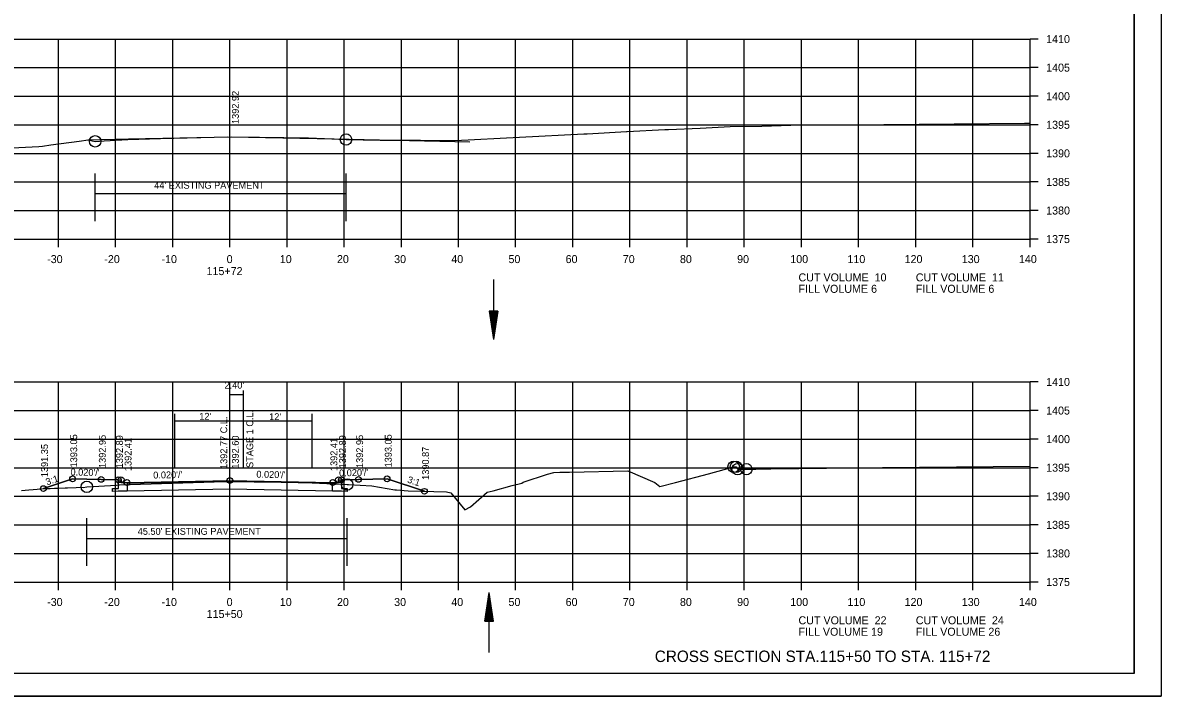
# Model space of a CAD drawing. Extents: x 1374311 to 1383814, y 384102 to 406278.
# Drawn here: x 1382684.6 to 1382883.8, y 387892.6 to 388010.5 of the extents above; entities that cross this region are included whole.
import ezdxf

# ---------------------------------------------------------------- set-up
doc = ezdxf.new("R2010")
doc.units = 0
for name, color, linetype in [('R_Axis', 7, 'Continuous'), ('R_Axis Annot', 7, 'Continuous'), ('R_Border', 7, 'Continuous'), ('R_Draft', 7, 'Continuous'), ('R_Exist Surface', 7, 'Continuous'), ('R_Fin Surface', 7, 'Continuous'), ('R_Grid', 7, 'Continuous'), ('R_No Plot', 7, 'Continuous'), ('R_Water', 7, 'Continuous'), ('R_Xsect Elev', 7, 'Continuous'), ('R_Xsect Slope', 7, 'Continuous')]:
    doc.layers.add(name, color=color, linetype=linetype)

msp = doc.modelspace()

# ---------------------------------------------------------------- linework, layer by layer
at = {"layer": 'R_Axis'}
for p, q in [((1382860.86, 387972.61), (1382860.86, 388007.61)), ((1382862.26, 388007.61), (1382860.86, 388007.61)), ((1382862.26, 388002.61), (1382860.86, 388002.61)), ((1382862.26, 387997.61), (1382860.86, 387997.61)), ((1382862.26, 387992.61), (1382860.86, 387992.61)), ((1382862.26, 387987.61), (1382860.86, 387987.61)), ((1382862.26, 387982.61), (1382860.86, 387982.61)), ((1382862.26, 387977.61), (1382860.86, 387977.61)), ((1382580.86, 387972.61), (1382860.86, 387972.61)), ((1382690.86, 387971.21), (1382690.86, 387972.61)), ((1382700.86, 387971.21), (1382700.86, 387972.61)), ((1382710.86, 387971.21), (1382710.86, 387972.61)), ((1382720.86, 387971.21), (1382720.86, 387972.61)), ((1382730.86, 387971.21), (1382730.86, 387972.61)), ((1382740.86, 387971.21), (1382740.86, 387972.61)), ((1382750.86, 387971.21), (1382750.86, 387972.61)), ((1382760.86, 387971.21), (1382760.86, 387972.61)), ((1382770.86, 387971.21), (1382770.86, 387972.61)), ((1382780.86, 387971.21), (1382780.86, 387972.61)), ((1382790.86, 387971.21), (1382790.86, 387972.61)), ((1382800.86, 387971.21), (1382800.86, 387972.61)), ((1382810.86, 387971.21), (1382810.86, 387972.61)), ((1382820.86, 387971.21), (1382820.86, 387972.61)), ((1382830.86, 387971.21), (1382830.86, 387972.61)), ((1382840.86, 387971.21), (1382840.86, 387972.61)), ((1382850.86, 387971.21), (1382850.86, 387972.61)), ((1382860.86, 387971.21), (1382860.86, 387972.61)), ((1382862.26, 387972.61), (1382860.86, 387972.61)), ((1382860.86, 387912.61), (1382860.86, 387947.61)), ((1382862.26, 387947.61), (1382860.86, 387947.61)), ((1382862.26, 387942.61), (1382860.86, 387942.61)), ((1382862.26, 387937.61), (1382860.86, 387937.61)), ((1382862.26, 387932.61), (1382860.86, 387932.61)), ((1382862.26, 387927.61), (1382860.86, 387927.61)), ((1382862.26, 387922.61), (1382860.86, 387922.61)), ((1382862.26, 387917.61), (1382860.86, 387917.61)), ((1382580.86, 387912.61), (1382860.86, 387912.61)), ((1382690.86, 387911.21), (1382690.86, 387912.61)), ((1382700.86, 387911.21), (1382700.86, 387912.61)), ((1382710.86, 387911.21), (1382710.86, 387912.61)), ((1382720.86, 387911.21), (1382720.86, 387912.61)), ((1382730.86, 387911.21), (1382730.86, 387912.61)), ((1382740.86, 387911.21), (1382740.86, 387912.61)), ((1382750.86, 387911.21), (1382750.86, 387912.61)), ((1382760.86, 387911.21), (1382760.86, 387912.61)), ((1382770.86, 387911.21), (1382770.86, 387912.61)), ((1382780.86, 387911.21), (1382780.86, 387912.61)), ((1382790.86, 387911.21), (1382790.86, 387912.61)), ((1382800.86, 387911.21), (1382800.86, 387912.61)), ((1382810.86, 387911.21), (1382810.86, 387912.61)), ((1382820.86, 387911.21), (1382820.86, 387912.61)), ((1382830.86, 387911.21), (1382830.86, 387912.61)), ((1382840.86, 387911.21), (1382840.86, 387912.61)), ((1382850.86, 387911.21), (1382850.86, 387912.61)), ((1382860.86, 387911.21), (1382860.86, 387912.61)), ((1382862.26, 387912.61), (1382860.86, 387912.61))]:
    msp.add_line(p, q, dxfattribs=at)
at = {"layer": 'R_Border'}
for q in [(1382879.04, 388102.07), (1382562.86, 387896.61)]:
    msp.add_line((1382879.04, 387896.61), q, dxfattribs=at)
at = {"layer": 'R_Draft'}
for p, q in [((1382766.24, 387960.02), (1382766.99, 387955.02)), ((1382767.74, 387960.02), (1382766.24, 387960.02)), ((1382766.37, 387960.02), (1382766.99, 387955.85)), ((1382766.49, 387960.02), (1382766.99, 387956.71)), ((1382766.62, 387960.02), (1382766.99, 387957.54)), ((1382766.75, 387960.02), (1382766.99, 387958.39)), ((1382766.87, 387960.02), (1382766.99, 387959.23)), ((1382767.74, 387960.02), (1382766.99, 387955.02)), ((1382767.23, 387960.02), (1382766.99, 387958.39)), ((1382767.49, 387960.02), (1382766.99, 387956.71)), ((1382767.62, 387960.02), (1382766.99, 387955.85)), ((1382767.36, 387960.02), (1382766.99, 387957.54)), ((1382767.11, 387960.02), (1382766.99, 387959.23)), ((1382765.48, 387905.75), (1382766.23, 387910.75)), ((1382766.98, 387905.75), (1382766.23, 387910.75)), ((1382765.61, 387905.75), (1382766.23, 387909.92)), ((1382765.73, 387905.75), (1382766.23, 387909.06)), ((1382766.86, 387905.75), (1382766.23, 387909.92)), ((1382766.73, 387905.75), (1382766.23, 387909.06)), ((1382765.86, 387905.75), (1382766.23, 387908.23)), ((1382765.99, 387905.75), (1382766.23, 387907.38)), ((1382766.11, 387905.75), (1382766.23, 387906.54)), ((1382766.6, 387905.75), (1382766.23, 387908.23)), ((1382766.48, 387905.75), (1382766.23, 387907.38)), ((1382766.35, 387905.75), (1382766.23, 387906.54)), ((1382765.48, 387905.75), (1382766.98, 387905.75))]:
    msp.add_line(p, q, dxfattribs=at)
at = {"layer": 'R_Exist Surface'}
for points in [[(1382676.94, 387988.31), (1382687.44, 387988.84), (1382688.11, 387988.89), (1382689.54, 387989.08), (1382694.49, 387989.74), (1382696.08, 387989.99), (1382696.24, 387989.93), (1382697.29, 387989.71), (1382698.87, 387989.8), (1382703.03, 387990.05), (1382708.75, 387990.19), (1382720.45, 387990.53), (1382726.03, 387990.46), (1382734.63, 387990.34), (1382737.39, 387990.21), (1382741.18, 387990.02), (1382747.15, 387989.92), (1382754.23, 387989.93), (1382760.27, 387989.87), (1382782.81, 387991), (1382783.19, 387991.03), (1382783.37, 387991.02), (1382790.25, 387991.41), (1382790.35, 387991.41), (1382796.94, 387991.76), (1382797.61, 387991.78), (1382803.16, 387992.04), (1382808.38, 387992.3), (1382813.9, 387992.39), (1382818.98, 387992.55), (1382835.25, 387992.64), (1382859.86, 387992.89), (1382860.86, 387992.88)], [(1382684.39, 387928.62), (1382685.71, 387928.71), (1382687.93, 387928.94), (1382693.97, 387929.12), (1382694.83, 387929.2), (1382695.18, 387929.17), (1382695.85, 387929.26), (1382701.04, 387929.58), (1382701.58, 387929.61), (1382719.96, 387930.2), (1382720.34, 387930.21), (1382734.66, 387930), (1382735.25, 387929.99), (1382740.91, 387929.71), (1382741.39, 387929.68), (1382741.63, 387929.67), (1382745.71, 387929.46), (1382749.71, 387928.75), (1382749.79, 387928.72), (1382749.99, 387928.72), (1382752.03, 387928.55), (1382758.74, 387928.39), (1382759.5, 387928.24), (1382761.99, 387925.26), (1382762.95, 387925.75), (1382765.85, 387928.35), (1382766.93, 387928.58), (1382770.23, 387929.51), (1382771.92, 387929.89), (1382772.2, 387930.1), (1382776.45, 387931.45), (1382777.53, 387931.75), (1382778.58, 387931.81), (1382780.3, 387931.85), (1382790.48, 387932.08), (1382795.19, 387930.05), (1382796.1, 387929.34), (1382798.8, 387930.03), (1382804.61, 387931.53), (1382809, 387932.76), (1382809.05, 387932.76), (1382809.41, 387932.76), (1382809.66, 387932.41), (1382809.69, 387932.36), (1382811.05, 387932.34), (1382811.22, 387932.34), (1382811.97, 387932.35), (1382812.9, 387932.37), (1382815.47, 387932.39), (1382835.03, 387932.63), (1382860.86, 387932.9)]]:
    msp.add_lwpolyline(points, dxfattribs=at)
at = {"layer": 'R_Fin Surface'}
for points in [[(1382696.01, 387989.99), (1382703.12, 387990.13), (1382721.12, 387990.49), (1382739.12, 387990.13), (1382762.83, 387989.65)], [(1382688.24, 387928.95), (1382693.35, 387930.66), (1382698.35, 387930.56), (1382701.35, 387930.5), (1382701.85, 387930.5), (1382701.86, 387930), (1382702.86, 387930.02), (1382720.86, 387930.38), (1382738.86, 387930.02), (1382739.86, 387930), (1382739.87, 387930.5), (1382740.37, 387930.5), (1382743.37, 387930.56), (1382748.37, 387930.66), (1382754.9, 387928.48)], [(1382740.37, 387930.5), (1382740.38, 387928.96), (1382741.38, 387928.97), (1382741.37, 387928.47), (1382740.37, 387928.49), (1382738.83, 387928.51), (1382738.83, 387929.85), (1382720.86, 387930.21), (1382702.87, 387929.85), (1382702.87, 387928.51), (1382701.35, 387928.49), (1382700.35, 387928.47), (1382700.36, 387928.97), (1382701.36, 387928.96), (1382701.35, 387930.5)]]:
    msp.add_lwpolyline(points, dxfattribs=at)
at = {"layer": 'R_Grid'}
for p, q in [((1382580.86, 388007.61), (1382860.86, 388007.61)), ((1382690.86, 387972.61), (1382690.86, 388007.61)), ((1382700.86, 387972.61), (1382700.86, 388007.61)), ((1382710.86, 387972.61), (1382710.86, 388007.61)), ((1382720.86, 387972.61), (1382720.86, 388007.61)), ((1382730.86, 387972.61), (1382730.86, 388007.61)), ((1382740.86, 387972.61), (1382740.86, 388007.61)), ((1382750.86, 387972.61), (1382750.86, 388007.61)), ((1382760.86, 387972.61), (1382760.86, 388007.61)), ((1382770.86, 387972.61), (1382770.86, 388007.61)), ((1382780.86, 387972.61), (1382780.86, 388007.61)), ((1382790.86, 387972.61), (1382790.86, 388007.61)), ((1382800.86, 387972.61), (1382800.86, 388007.61)), ((1382810.86, 387972.61), (1382810.86, 388007.61)), ((1382820.86, 387972.61), (1382820.86, 388007.61)), ((1382830.86, 387972.61), (1382830.86, 388007.61)), ((1382840.86, 387972.61), (1382840.86, 388007.61)), ((1382850.86, 387972.61), (1382850.86, 388007.61)), ((1382860.86, 387972.61), (1382860.86, 388007.61)), ((1382580.86, 388002.61), (1382860.86, 388002.61)), ((1382580.86, 387997.61), (1382860.86, 387997.61)), ((1382580.86, 387992.61), (1382860.86, 387992.61)), ((1382580.86, 387987.61), (1382860.86, 387987.61)), ((1382580.86, 387982.61), (1382860.86, 387982.61)), ((1382580.86, 387977.61), (1382860.86, 387977.61)), ((1382580.86, 387972.61), (1382860.86, 387972.61)), ((1382580.86, 387947.61), (1382860.86, 387947.61)), ((1382690.86, 387912.61), (1382690.86, 387947.61)), ((1382700.86, 387912.61), (1382700.86, 387947.61)), ((1382710.86, 387912.61), (1382710.86, 387947.61)), ((1382720.86, 387912.61), (1382720.86, 387947.61)), ((1382730.86, 387912.61), (1382730.86, 387947.61)), ((1382740.86, 387912.61), (1382740.86, 387947.61)), ((1382750.86, 387912.61), (1382750.86, 387947.61)), ((1382760.86, 387912.61), (1382760.86, 387947.61)), ((1382770.86, 387912.61), (1382770.86, 387947.61)), ((1382780.86, 387912.61), (1382780.86, 387947.61)), ((1382790.86, 387912.61), (1382790.86, 387947.61)), ((1382800.86, 387912.61), (1382800.86, 387947.61)), ((1382810.86, 387912.61), (1382810.86, 387947.61)), ((1382820.86, 387912.61), (1382820.86, 387947.61)), ((1382830.86, 387912.61), (1382830.86, 387947.61)), ((1382840.86, 387912.61), (1382840.86, 387947.61)), ((1382850.86, 387912.61), (1382850.86, 387947.61)), ((1382860.86, 387912.61), (1382860.86, 387947.61)), ((1382580.86, 387942.61), (1382860.86, 387942.61)), ((1382580.86, 387937.61), (1382860.86, 387937.61)), ((1382580.86, 387932.61), (1382860.86, 387932.61)), ((1382580.86, 387927.61), (1382860.86, 387927.61)), ((1382580.86, 387922.61), (1382860.86, 387922.61)), ((1382580.86, 387917.61), (1382860.86, 387917.61)), ((1382580.86, 387912.61), (1382860.86, 387912.61))]:
    msp.add_line(p, q, dxfattribs=at)
at = {"layer": 'R_No Plot'}
msp.add_line((1382550.46, 387892.63), (1382883.79, 387892.63), dxfattribs=at)
for points in [[(1382550.45, 388105.96), (1382883.79, 388105.96), (1382883.79, 387892.62), (1382550.45, 387892.62)], [(1382796.78, 388102.07), (1382796.78, 388092.19), (1382832.51, 388092.19), (1382832.51, 388089.27), (1382855.71, 388089.27), (1382855.71, 388066.05), (1382879.04, 388066.05), (1382879.04, 387896.61), (1382562.86, 387896.61), (1382562.86, 388102.07)], [(1382688.24, 387928.95), (1382693.97, 387929.12), (1382694.83, 387929.2), (1382695.18, 387929.17), (1382695.85, 387929.26), (1382701.04, 387929.58), (1382701.36, 387929.6), (1382701.35, 387930.5), (1382698.35, 387930.56), (1382693.35, 387930.66)], [(1382701.36, 387929.6), (1382701.58, 387929.61), (1382719.96, 387930.2), (1382720.34, 387930.21), (1382734.66, 387930), (1382735.25, 387929.99), (1382740.38, 387929.73), (1382740.38, 387928.96), (1382741.38, 387928.97), (1382741.37, 387928.47), (1382740.37, 387928.49), (1382738.83, 387928.51), (1382738.83, 387928.52), (1382720.86, 387928.88), (1382702.87, 387928.52), (1382702.87, 387928.51), (1382701.35, 387928.49), (1382700.35, 387928.47), (1382700.36, 387928.97), (1382701.36, 387928.96)], [(1382740.38, 387929.73), (1382740.91, 387929.71), (1382741.39, 387929.68), (1382741.63, 387929.67), (1382745.71, 387929.46), (1382749.71, 387928.75), (1382749.79, 387928.72), (1382749.99, 387928.72), (1382752.03, 387928.55), (1382754.9, 387928.48), (1382748.37, 387930.66), (1382743.37, 387930.56), (1382740.37, 387930.5)]]:
    msp.add_lwpolyline(points, close=True, dxfattribs=at)
for centre, radius in [((1382697.29, 387989.71), 1), ((1382741.18, 387990.02), 1), ((1382809, 387932.76), 1), ((1382809.41, 387932.76), 1), ((1382809.69, 387932.36), 1), ((1382811.22, 387932.34), 1), ((1382693.35, 387930.66), 0.5), ((1382695.85, 387929.26), 1), ((1382698.35, 387930.56), 0.5), ((1382701.35, 387930.5), 0.5), ((1382701.85, 387930.5), 0.5), ((1382702.86, 387930.02), 0.5), ((1382720.86, 387930.38), 0.5), ((1382738.86, 387930.02), 0.5), ((1382739.87, 387930.5), 0.5), ((1382740.37, 387930.5), 0.5), ((1382741.39, 387929.68), 1), ((1382743.37, 387930.56), 0.5), ((1382748.37, 387930.66), 0.5), ((1382688.24, 387928.95), 0.5), ((1382688.24, 387928.95), 0.5), ((1382754.9, 387928.48), 0.5)]:
    msp.add_circle(centre, radius, dxfattribs=at)
at = {"layer": 'R_Water'}
for p, q in [((1382697.29, 387975.77), (1382697.29, 387984.1)), ((1382741.18, 387975.77), (1382741.18, 387984.1)), ((1382697.29, 387980.57), (1382741.18, 387980.57)), ((1382766.99, 387965.52), (1382766.99, 387955.02)), ((1382720.86, 387942.19), (1382720.86, 387946.12)), ((1382723.26, 387932.61), (1382723.26, 387946.12)), ((1382720.86, 387945.41), (1382723.26, 387945.41)), ((1382711.24, 387932.61), (1382711.24, 387942.03)), ((1382711.24, 387940.83), (1382735.28, 387940.83)), ((1382720.86, 387932.61), (1382720.86, 387940.39)), ((1382735.28, 387932.61), (1382735.28, 387942.03)), ((1382695.85, 387915.43), (1382695.85, 387923.76)), ((1382741.39, 387915.43), (1382741.39, 387923.76)), ((1382695.85, 387920.23), (1382741.39, 387920.23)), ((1382766.23, 387900.25), (1382766.23, 387910.75))]:
    msp.add_line(p, q, dxfattribs=at)

# ---------------------------------------------------------------- texts
at = {"layer": 'R_Axis Annot'}
for s, p in [('1410', (1382863.66, 388006.91)), ('1405', (1382863.66, 388001.91)), ('1400', (1382863.66, 387996.91)), ('1395', (1382863.66, 387991.91)), ('1390', (1382863.66, 387986.91)), ('1385', (1382863.66, 387981.91)), ('1380', (1382863.66, 387976.91)), ('1375', (1382863.66, 387971.91)), ('-30', (1382688.9, 387968.41)), ('-20', (1382698.9, 387968.41)), ('-10', (1382708.9, 387968.41)), ('0', (1382720.3, 387968.41)), ('10', (1382729.6, 387968.41)), ('20', (1382739.6, 387968.41)), ('30', (1382749.6, 387968.41)), ('40', (1382759.6, 387968.41)), ('50', (1382769.6, 387968.41)), ('60', (1382779.6, 387968.41)), ('70', (1382789.6, 387968.41)), ('80', (1382799.6, 387968.41)), ('90', (1382809.6, 387968.41)), ('100', (1382818.9, 387968.41)), ('110', (1382828.9, 387968.41)), ('120', (1382838.9, 387968.41)), ('130', (1382848.9, 387968.41)), ('140', (1382858.9, 387968.41)), ('115+72', (1382716.78, 387966.31)), ('CUT VOLUME  10', (1382820.34, 387965.21)), ('CUT VOLUME  11', (1382840.86, 387965.21)), ('FILL VOLUME 6', (1382820.34, 387963.21)), ('FILL VOLUME 6', (1382840.86, 387963.21)), ('1410', (1382863.66, 387946.91)), ('1405', (1382863.66, 387941.91)), ('1400', (1382863.66, 387936.91)), ('1395', (1382863.66, 387931.91)), ('1390', (1382863.66, 387926.91)), ('1385', (1382863.66, 387921.91)), ('1380', (1382863.66, 387916.91)), ('1375', (1382863.66, 387911.91)), ('-30', (1382688.9, 387908.41)), ('-20', (1382698.9, 387908.41)), ('-10', (1382708.9, 387908.41)), ('0', (1382720.3, 387908.41)), ('10', (1382729.6, 387908.41)), ('20', (1382739.6, 387908.41)), ('30', (1382749.6, 387908.41)), ('40', (1382759.6, 387908.41)), ('50', (1382769.6, 387908.41)), ('60', (1382779.6, 387908.41)), ('70', (1382789.6, 387908.41)), ('80', (1382799.6, 387908.41)), ('90', (1382809.6, 387908.41)), ('100', (1382818.9, 387908.41)), ('110', (1382828.9, 387908.41)), ('120', (1382838.9, 387908.41)), ('130', (1382848.9, 387908.41)), ('140', (1382858.9, 387908.41)), ('115+50', (1382716.8, 387906.31)), ('CUT VOLUME  22', (1382820.34, 387905.21)), ('CUT VOLUME  24', (1382840.86, 387905.21)), ('FILL VOLUME 19', (1382820.34, 387903.21)), ('FILL VOLUME 26', (1382840.86, 387903.21))]:
    msp.add_text(s, height=1.4, dxfattribs=at).set_placement(p)
at = {"layer": 'R_Draft'}
msp.add_text('CROSS SECTION STA.115+50 TO STA. 115+72', height=2, dxfattribs=at).set_placement((1382795.2, 387898.61))
at = {"layer": 'R_Water'}
for s, p in [("44' EXISTING PAVEMENT", (1382707.63, 387981.42)), ("2.40'", (1382719.93, 387946.45)), ("12'", (1382715.51, 387941)), ("12'", (1382727.74, 387940.94)), ("45.50' EXISTING PAVEMENT", (1382704.74, 387920.87))]:
    msp.add_text(s, height=1.2, dxfattribs=at).set_placement(p)
msp.add_text('STAGE 1 C.L.', height=1.2, rotation=90, dxfattribs=at).set_placement((1382724.95, 387932.57))
at = {"layer": 'R_Xsect Elev'}
for s, p in [('1392.92', (1382722.43, 387992.75)), ('1392.77 C.L.', (1382720.4, 387932.38)), ('1393.05', (1382694.15, 387932.66)), ('1392.95', (1382699.15, 387932.56)), ('1392.89', (1382702.15, 387932.5)), ('1392.60', (1382722.43, 387932.44)), ('1392.89', (1382741.17, 387932.5)), ('1392.95', (1382744.17, 387932.56)), ('1393.05', (1382749.17, 387932.66)), ('1391.35', (1382689.04, 387930.95)), ('1392.41', (1382703.66, 387932.02)), ('1392.41', (1382739.66, 387932.02)), ('1390.87', (1382755.7, 387930.48))]:
    msp.add_text(s, height=1.2, rotation=90, dxfattribs=at).set_placement(p)
at = {"layer": 'R_Xsect Slope'}
for s, rotation, p in [("0.020'/'", 358.8542, (1382692.98, 387931.26)), ("0.020'/'", 358.8542, (1382692.98, 387931.26)), ("0.020'/'", 1.1458, (1382739.98, 387931.09)), ("0.020'/'", 1.1458, (1382739.98, 387931.09)), ('3:1', 18.4349, (1382688.88, 387929.51)), ("0.020'/'", 1.1458, (1382707.47, 387930.71)), ("0.020'/'", 358.8542, (1382725.49, 387930.88)), ('3:1', 341.5651, (1382751.8, 387930.04)), ('3:1', 341.5651, (1382751.8, 387930.04))]:
    msp.add_text(s, height=1.2, rotation=rotation, dxfattribs=at).set_placement(p)

doc.saveas('drawing.dxf')
